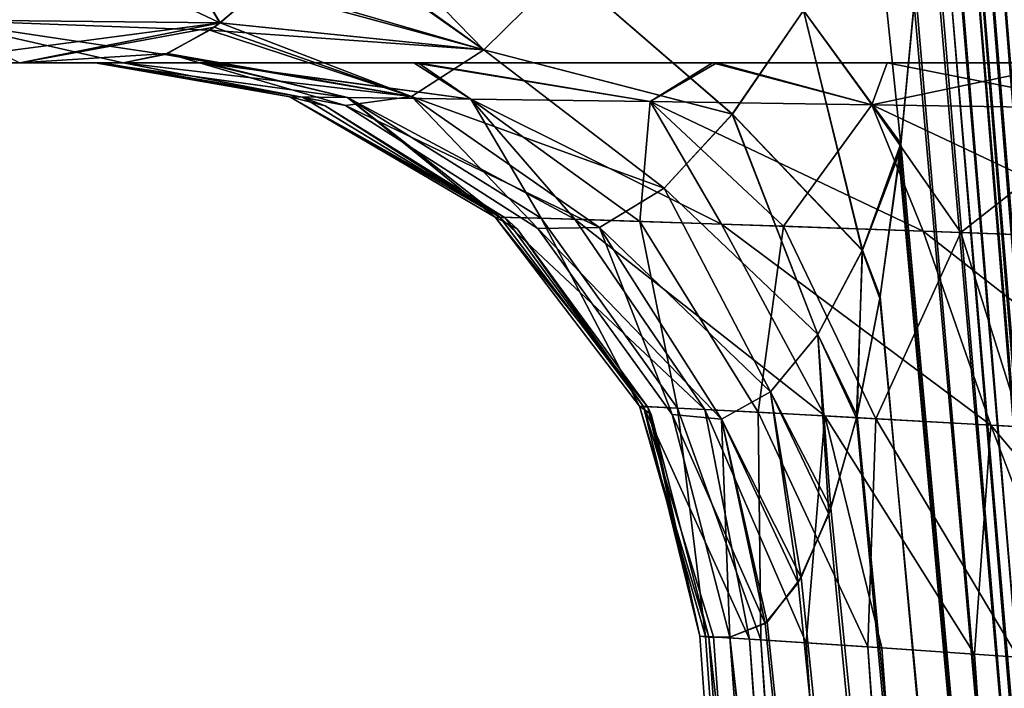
# Model space of a CAD drawing. Header units: millimetres. Extents: x -39 to 39, y -36 to 85.
# Tile 282 of 427: x -14.349 to -14.03, y 70.597 to 70.814. Entities that reach past the tile are written whole.
import ezdxf

# ---------------------------------------------------------------- set-up
doc = ezdxf.new("R2010")
doc.units = ezdxf.units.MM
doc.header["$LTSCALE"] = 65.185185
for name, color, linetype in [('4', 7, 'CONTINUOUS'), ('420', 7, 'CONTINUOUS'), ('451', 7, 'CONTINUOUS'), ('452', 7, 'CONTINUOUS'), ('581', 7, 'CONTINUOUS'), ('582', 7, 'CONTINUOUS'), ('6', 7, 'CONTINUOUS'), ('629', 7, 'CONTINUOUS'), ('630', 7, 'CONTINUOUS'), ('631', 7, 'CONTINUOUS'), ('632', 7, 'CONTINUOUS'), ('650', 7, 'CONTINUOUS'), ('651', 7, 'CONTINUOUS'), ('658', 7, 'CONTINUOUS'), ('659', 7, 'CONTINUOUS'), ('67', 7, 'CONTINUOUS'), ('675', 7, 'CONTINUOUS'), ('676', 7, 'CONTINUOUS'), ('69', 7, 'CONTINUOUS')]:
    doc.layers.add(name, color=color, linetype=linetype)

msp = doc.modelspace()

# ---------------------------------------------------------------- linework, layer by layer
at = {"layer": '4', "color": 7, "linetype": 'CONTINUOUS'}
for points in [[(-38.75, 0, 23), (38.75, 85, 23), (-38.75, 85, 23), (-38.75, 0, 23)], [(-38.75, 0, 23), (38.75, 0, 23), (38.75, 85, 23), (-38.75, 0, 23)]]:
    msp.add_3dface(points, dxfattribs=at)
at = {"layer": '420', "linetype": 'CONTINUOUS'}
for points in [[(-9.8763, 70.8, 7.60098), (-22.93897, 70.8, 7.28745), (-8.76103, 70.8, 7.28745), (-9.8763, 70.8, 7.60098)], [(-21.71915, 70.8, 7.62739), (-22.93897, 70.8, 7.28745), (-9.8763, 70.8, 7.60098), (-21.71915, 70.8, 7.62739)], [(-22.93897, 70.8, -7.28745), (-21.8237, 70.8, -7.60098), (-8.76103, 70.8, -7.28745), (-22.93897, 70.8, -7.28745)], [(-15.85, 70.8, -7.27619), (-22.93897, 70.8, -7.28745), (-8.76103, 70.8, -7.28745), (-15.85, 70.8, -7.27619)], [(-22.93897, 70.8, 7.28745), (-15.85, 70.8, 7.27619), (-8.76103, 70.8, 7.28745), (-22.93897, 70.8, 7.28745)], [(-21.8237, 70.8, -7.60098), (-20.57521, 70.8, -7.884), (-9.98085, 70.8, -7.62739), (-21.8237, 70.8, -7.60098)], [(-8.76103, 70.8, -7.28745), (-21.8237, 70.8, -7.60098), (-9.98085, 70.8, -7.62739), (-8.76103, 70.8, -7.28745)], [(-11.12479, 70.8, 7.884), (-21.71915, 70.8, 7.62739), (-9.8763, 70.8, 7.60098), (-11.12479, 70.8, 7.884)], [(-20.57521, 70.8, 7.884), (-21.71915, 70.8, 7.62739), (-11.12479, 70.8, 7.884), (-20.57521, 70.8, 7.884)], [(-9.98085, 70.8, -7.62739), (-20.57521, 70.8, -7.884), (-11.12479, 70.8, -7.884), (-9.98085, 70.8, -7.62739)], [(-20.57521, 70.8, -7.884), (-20.47358, 70.8, -7.9123), (-11.12479, 70.8, -7.884), (-20.57521, 70.8, -7.884)], [(-20.46757, 70.8, 7.9145), (-20.57521, 70.8, 7.884), (-11.22642, 70.8, 7.9123), (-20.46757, 70.8, 7.9145)], [(-11.22642, 70.8, 7.9123), (-20.57521, 70.8, 7.884), (-11.12479, 70.8, 7.884), (-11.22642, 70.8, 7.9123)], [(-11.12479, 70.8, -7.884), (-20.47358, 70.8, -7.9123), (-11.23243, 70.8, -7.9145), (-11.12479, 70.8, -7.884)], [(-20.47358, 70.8, -7.9123), (-20.46773, 70.8, -7.91444), (-11.23243, 70.8, -7.9145), (-20.47358, 70.8, -7.9123)], [(-11.23243, 70.8, -7.9145), (-20.46773, 70.8, -7.91444), (-11.23825, 70.8, -7.9167), (-11.23243, 70.8, -7.9145)], [(-20.46773, 70.8, -7.91444), (-20.36632, 70.8, -7.9617), (-11.23825, 70.8, -7.9167), (-20.46773, 70.8, -7.91444)], [(-11.23227, 70.8, 7.91444), (-20.46757, 70.8, 7.9145), (-11.22642, 70.8, 7.9123), (-11.23227, 70.8, 7.91444)], [(-20.46175, 70.8, 7.9167), (-20.46757, 70.8, 7.9145), (-11.23227, 70.8, 7.91444), (-20.46175, 70.8, 7.9167)], [(-11.33368, 70.8, 7.9617), (-20.46175, 70.8, 7.9167), (-11.23227, 70.8, 7.91444), (-11.33368, 70.8, 7.9617)], [(-20.36632, 70.8, 7.9617), (-20.46175, 70.8, 7.9167), (-11.33368, 70.8, 7.9617), (-20.36632, 70.8, 7.9617)], [(-20.36632, 70.8, -7.9617), (-19.51154, 70.8, -8.38921), (-11.33368, 70.8, -7.9617), (-20.36632, 70.8, -7.9617)], [(-11.23825, 70.8, -7.9167), (-20.36632, 70.8, -7.9617), (-11.33368, 70.8, -7.9617), (-11.23825, 70.8, -7.9167)], [(-12.18846, 70.8, 8.38921), (-20.36632, 70.8, 7.9617), (-11.33368, 70.8, 7.9617), (-12.18846, 70.8, 8.38921)], [(-19.51242, 70.8, 8.38883), (-20.36632, 70.8, 7.9617), (-12.18846, 70.8, 8.38921), (-19.51242, 70.8, 8.38883)], [(-18.61692, 70.8, 8.72524), (-19.51242, 70.8, 8.38883), (-12.18846, 70.8, 8.38921), (-18.61692, 70.8, 8.72524)], [(-19.51154, 70.8, -8.38921), (-18.61601, 70.8, -8.72553), (-13.08308, 70.8, -8.72524), (-19.51154, 70.8, -8.38921)], [(-12.18758, 70.8, -8.38883), (-19.51154, 70.8, -8.38921), (-13.08308, 70.8, -8.72524), (-12.18758, 70.8, -8.38883)], [(-11.33368, 70.8, -7.9617), (-19.51154, 70.8, -8.38921), (-12.18758, 70.8, -8.38883), (-11.33368, 70.8, -7.9617)], [(-17.69206, 70.8, 8.96619), (-18.61692, 70.8, 8.72524), (-14.00794, 70.8, 8.96619), (-17.69206, 70.8, 8.96619)], [(-14.00794, 70.8, 8.96619), (-18.61692, 70.8, 8.72524), (-13.08399, 70.8, 8.72553), (-14.00794, 70.8, 8.96619)], [(-13.08399, 70.8, 8.72553), (-18.61692, 70.8, 8.72524), (-12.18846, 70.8, 8.38921), (-13.08399, 70.8, 8.72553)], [(-18.61601, 70.8, -8.72553), (-17.69206, 70.8, -8.96619), (-13.08308, 70.8, -8.72524), (-18.61601, 70.8, -8.72553)], [(-13.08308, 70.8, -8.72524), (-17.69206, 70.8, -8.96619), (-14.00794, 70.8, -8.96619), (-13.08308, 70.8, -8.72524)], [(-17.69206, 70.8, -8.96619), (-17.57708, 70.8, -9.00894), (-14.00794, 70.8, -8.96619), (-17.69206, 70.8, -8.96619)], [(-14.12292, 70.8, 9.00894), (-17.69206, 70.8, 8.96619), (-14.00794, 70.8, 8.96619), (-14.12292, 70.8, 9.00894)], [(-17.63224, 70.8, 8.98341), (-17.69206, 70.8, 8.96619), (-14.12292, 70.8, 9.00894), (-17.63224, 70.8, 8.98341)], [(-17.57564, 70.8, 9.00975), (-17.63224, 70.8, 8.98341), (-14.12292, 70.8, 9.00894), (-17.57564, 70.8, 9.00975)], [(-14.06776, 70.8, -8.98341), (-17.57708, 70.8, -9.00894), (-14.12436, 70.8, -9.00975), (-14.06776, 70.8, -8.98341)], [(-14.00794, 70.8, -8.96619), (-17.57708, 70.8, -9.00894), (-14.06776, 70.8, -8.98341), (-14.00794, 70.8, -8.96619)], [(-17.57708, 70.8, -9.00894), (-17.48034, 70.8, -9.08448), (-14.12436, 70.8, -9.00975), (-17.57708, 70.8, -9.00894)], [(-17.47886, 70.8, 9.08607), (-17.57564, 70.8, 9.00975), (-14.21966, 70.8, 9.08448), (-17.47886, 70.8, 9.08607)], [(-14.21966, 70.8, 9.08448), (-17.57564, 70.8, 9.00975), (-14.12292, 70.8, 9.00894), (-14.21966, 70.8, 9.08448)], [(-14.12436, 70.8, -9.00975), (-17.48034, 70.8, -9.08448), (-14.22114, 70.8, -9.08607), (-14.12436, 70.8, -9.00975)], [(-17.48034, 70.8, -9.08448), (-17.41135, 70.8, -9.18514), (-14.22114, 70.8, -9.08607), (-17.48034, 70.8, -9.08448)], [(-17.4104, 70.8, 9.18714), (-17.47886, 70.8, 9.08607), (-14.28865, 70.8, 9.18514), (-17.4104, 70.8, 9.18714)], [(-14.28865, 70.8, 9.18514), (-17.47886, 70.8, 9.08607), (-14.21966, 70.8, 9.08448), (-14.28865, 70.8, 9.18514)], [(-14.22114, 70.8, -9.08607), (-17.41135, 70.8, -9.18514), (-14.2896, 70.8, -9.18714), (-14.22114, 70.8, -9.08607)], [(-17.41135, 70.8, -9.18514), (-17.37585, 70.8, -9.30279), (-14.2896, 70.8, -9.18714), (-17.41135, 70.8, -9.18514)], [(-17.37561, 70.8, 9.30451), (-17.4104, 70.8, 9.18714), (-14.32415, 70.8, 9.30279), (-17.37561, 70.8, 9.30451)], [(-14.32415, 70.8, 9.30279), (-17.4104, 70.8, 9.18714), (-14.28865, 70.8, 9.18514), (-14.32415, 70.8, 9.30279)], [(-14.32202, 70.8, -9.42654), (-17.37798, 70.8, -9.42654), (-17.35121, 70.8, -9.46448), (-14.32202, 70.8, -9.42654)], [(-14.32439, 70.8, -9.30451), (-17.37798, 70.8, -9.42654), (-14.32202, 70.8, -9.42654), (-14.32439, 70.8, -9.30451)], [(-17.37585, 70.8, -9.30279), (-17.37798, 70.8, -9.42654), (-14.32439, 70.8, -9.30451), (-17.37585, 70.8, -9.30279)], [(-17.37798, 70.8, 9.42654), (-17.37561, 70.8, 9.30451), (-14.32202, 70.8, 9.42654), (-17.37798, 70.8, 9.42654)], [(-14.34879, 70.8, 9.46448), (-17.37798, 70.8, 9.42654), (-14.32202, 70.8, 9.42654), (-14.34879, 70.8, 9.46448)], [(-14.2896, 70.8, -9.18714), (-17.37585, 70.8, -9.30279), (-14.32439, 70.8, -9.30451), (-14.2896, 70.8, -9.18714)], [(-14.32202, 70.8, 9.42654), (-17.37561, 70.8, 9.30451), (-14.32415, 70.8, 9.30279), (-14.32202, 70.8, 9.42654)], [(-17.31781, 70.8, -9.46555), (-14.34879, 70.8, -9.46448), (-17.35121, 70.8, -9.46448), (-17.31781, 70.8, -9.46555)], [(-14.34879, 70.8, -9.46448), (-14.32202, 70.8, -9.42654), (-17.35121, 70.8, -9.46448), (-14.34879, 70.8, -9.46448)], [(-14.38219, 70.8, -9.46556), (-14.34879, 70.8, -9.46448), (-17.31781, 70.8, -9.46555), (-14.38219, 70.8, -9.46556)], [(-8.69451, 70.8, -7.25773), (-15.85, 70.8, -7.27619), (-8.76103, 70.8, -7.28745), (-8.69451, 70.8, -7.25773)], [(-8.67443, 70.8, -7.24451), (-15.85, 70.8, -7.27619), (-8.69451, 70.8, -7.25773), (-8.67443, 70.8, -7.24451)], [(-8.6371, 70.8, -7.21282), (-15.85, 70.8, -7.27619), (-8.67443, 70.8, -7.24451), (-8.6371, 70.8, -7.21282)], [(-14.71176, 70.8, -7.1866), (-15.85, 70.8, -7.27619), (-8.6371, 70.8, -7.21282), (-14.71176, 70.8, -7.1866)], [(-15.85, 70.8, 7.27619), (-14.71176, 70.8, 7.1866), (-8.69462, 70.8, 7.25779), (-15.85, 70.8, 7.27619)], [(-8.76103, 70.8, 7.28745), (-15.85, 70.8, 7.27619), (-8.69462, 70.8, 7.25779), (-8.76103, 70.8, 7.28745)], [(-13.60154, 70.8, -6.92007), (-14.71176, 70.8, -7.1866), (-8.56255, 70.8, -7.08897), (-13.60154, 70.8, -6.92007)], [(-8.56255, 70.8, -7.08897), (-14.71176, 70.8, -7.1866), (-8.59221, 70.8, -7.15538), (-8.56255, 70.8, -7.08897)], [(-8.60601, 70.8, -7.1763), (-14.71176, 70.8, -7.1866), (-8.6371, 70.8, -7.21282), (-8.60601, 70.8, -7.1763)], [(-8.59221, 70.8, -7.15538), (-14.71176, 70.8, -7.1866), (-8.60601, 70.8, -7.1763), (-8.59221, 70.8, -7.15538)], [(-8.69462, 70.8, 7.25779), (-14.71176, 70.8, 7.1866), (-8.6737, 70.8, 7.24399), (-8.69462, 70.8, 7.25779)], [(-14.71176, 70.8, 7.1866), (-13.60154, 70.8, 6.92007), (-8.60549, 70.8, 7.17557), (-14.71176, 70.8, 7.1866)], [(-8.6737, 70.8, 7.24399), (-14.71176, 70.8, 7.1866), (-8.63718, 70.8, 7.2129), (-8.6737, 70.8, 7.24399)], [(-8.63718, 70.8, 7.2129), (-14.71176, 70.8, 7.1866), (-8.60549, 70.8, 7.17557), (-8.63718, 70.8, 7.2129)], [(-14.31526, 70.8, -9.46527), (-14.32202, 70.8, -9.42654), (-14.34879, 70.8, -9.46448), (-14.31526, 70.8, -9.46527)], [(-14.31526, 70.8, 9.46527), (-14.34879, 70.8, 9.46448), (-14.32202, 70.8, 9.42654), (-14.31526, 70.8, 9.46527)]]:
    msp.add_3dface(points, dxfattribs=at)
at = {"layer": '451', "linetype": 'CONTINUOUS'}
for points in [[(-14.06692, 72.01038, 10.29511), (-14.05029, 71.07908, 10.01181), (-13.70527, 66.72761, 10.2187), (-14.06692, 72.01038, 10.29511)], [(-14.05029, 71.07908, 10.01181), (-14.05077, 71.03305, 9.99039), (-13.70527, 66.72761, 10.2187), (-14.05029, 71.07908, 10.01181)], [(-14.05077, 71.03305, 9.99039), (-14.05127, 70.99932, 9.97378), (-13.70527, 66.72761, 10.2187), (-14.05077, 71.03305, 9.99039)], [(-14.05127, 70.99932, 9.97378), (-14.05154, 70.9856, 9.96668), (-13.70527, 66.72761, 10.2187), (-14.05127, 70.99932, 9.97378)], [(-14.05154, 70.9856, 9.96668), (-14.05283, 70.93583, 9.93904), (-13.70527, 66.72761, 10.2187), (-14.05154, 70.9856, 9.96668)], [(-14.05283, 70.93583, 9.93904), (-14.054, 70.90412, 9.91947), (-13.70527, 66.72761, 10.2187), (-14.05283, 70.93583, 9.93904)], [(-14.054, 70.90412, 9.91947), (-14.05507, 70.88094, 9.9039), (-13.70527, 66.72761, 10.2187), (-14.054, 70.90412, 9.91947)], [(-14.05507, 70.88094, 9.9039), (-14.05864, 70.82421, 9.8604), (-13.70527, 66.72761, 10.2187), (-14.05507, 70.88094, 9.9039)], [(-14.05864, 70.82421, 9.8604), (-14.06332, 70.77382, 9.81312), (-13.70527, 66.72761, 10.2187), (-14.05864, 70.82421, 9.8604)], [(-14.06332, 70.77382, 9.81312), (-14.06363, 70.77112, 9.81028), (-13.70527, 66.72761, 10.2187), (-14.06332, 70.77382, 9.81312)], [(-14.06363, 70.77112, 9.81028), (-14.07001, 70.7243, 9.75472), (-13.70527, 66.72761, 10.2187), (-14.06363, 70.77112, 9.81028)], [(-14.07001, 70.7243, 9.75472), (-14.07773, 70.68488, 9.69445), (-13.70527, 66.72761, 10.2187), (-14.07001, 70.7243, 9.75472)], [(-14.07773, 70.68488, 9.69445), (-14.08665, 70.65385, 9.63081), (-13.70527, 66.72761, 10.2187), (-14.07773, 70.68488, 9.69445)], [(-14.08665, 70.65385, 9.63081), (-14.09659, 70.63159, 9.56481), (-13.70527, 66.72761, 10.2187), (-14.08665, 70.65385, 9.63081)], [(-14.09659, 70.63159, 9.56481), (-14.10729, 70.61837, 9.49817), (-13.70527, 66.72761, 10.2187), (-14.09659, 70.63159, 9.56481)], [(-14.10729, 70.61837, 9.49817), (-14.11872, 70.61395, 9.43095), (-13.70527, 66.72761, 10.2187), (-14.10729, 70.61837, 9.49817)], [(-13.80401, 66.10758, 9.40132), (-14.11872, 70.61395, 9.43095), (-14.12549, 70.61395, 9.39221), (-13.80401, 66.10758, 9.40132)], [(-13.70527, 66.72761, 10.2187), (-14.11872, 70.61395, 9.43095), (-13.80401, 66.10758, 9.40132), (-13.70527, 66.72761, 10.2187)]]:
    msp.add_3dface(points, dxfattribs=at)
at = {"layer": '452', "linetype": 'CONTINUOUS'}
for points in [[(-14.06692, 72.01038, -10.29511), (-13.73437, 67.15386, -10.22532), (-14.07754, 71.83088, -10.16134), (-14.06692, 72.01038, -10.29511)], [(-14.07754, 71.83088, -10.16134), (-13.73437, 67.15386, -10.22532), (-14.08763, 71.66057, -10.03436), (-14.07754, 71.83088, -10.16134)], [(-14.08763, 71.66057, -10.03436), (-13.73437, 67.15386, -10.22532), (-14.06963, 71.3803, -10.0235), (-14.08763, 71.66057, -10.03436)], [(-13.73437, 67.15386, -10.22532), (-14.05029, 71.07907, -10.01181), (-14.06963, 71.3803, -10.0235), (-13.73437, 67.15386, -10.22532)], [(-14.05075, 71.03436, -9.99101), (-14.05029, 71.07907, -10.01181), (-13.73437, 67.15386, -10.22532), (-14.05075, 71.03436, -9.99101)], [(-14.05126, 70.99964, -9.97396), (-14.05075, 71.03436, -9.99101), (-13.73437, 67.15386, -10.22532), (-14.05126, 70.99964, -9.97396)], [(-14.05154, 70.98542, -9.96658), (-14.05126, 70.99964, -9.97396), (-13.73437, 67.15386, -10.22532), (-14.05154, 70.98542, -9.96658)], [(-14.053, 70.93069, -9.93599), (-14.05154, 70.98542, -9.96658), (-13.73437, 67.15386, -10.22532), (-14.053, 70.93069, -9.93599)], [(-14.05403, 70.90364, -9.9191), (-14.053, 70.93069, -9.93599), (-13.73437, 67.15386, -10.22532), (-14.05403, 70.90364, -9.9191)], [(-14.05545, 70.87373, -9.89883), (-14.05403, 70.90364, -9.9191), (-13.73437, 67.15386, -10.22532), (-14.05545, 70.87373, -9.89883)], [(-14.05905, 70.81897, -9.85592), (-14.05545, 70.87373, -9.89883), (-13.73437, 67.15386, -10.22532), (-14.05905, 70.81897, -9.85592)], [(-14.06335, 70.77358, -9.81286), (-14.05905, 70.81897, -9.85592), (-13.73437, 67.15386, -10.22532), (-14.06335, 70.77358, -9.81286)], [(-14.06393, 70.76846, -9.80745), (-14.06335, 70.77358, -9.81286), (-13.73437, 67.15386, -10.22532), (-14.06393, 70.76846, -9.80745)], [(-14.07011, 70.72365, -9.75385), (-14.06393, 70.76846, -9.80745), (-13.73437, 67.15386, -10.22532), (-14.07011, 70.72365, -9.75385)], [(-14.07753, 70.68577, -9.69601), (-14.07011, 70.72365, -9.75385), (-13.73437, 67.15386, -10.22532), (-14.07753, 70.68577, -9.69601)], [(-14.08599, 70.65573, -9.63532), (-14.07753, 70.68577, -9.69601), (-13.73437, 67.15386, -10.22532), (-14.08599, 70.65573, -9.63532)], [(-14.09564, 70.63327, -9.57095), (-14.08599, 70.65573, -9.63532), (-13.73437, 67.15386, -10.22532), (-14.09564, 70.63327, -9.57095)], [(-14.10666, 70.61889, -9.50199), (-14.09564, 70.63327, -9.57095), (-13.73437, 67.15386, -10.22532), (-14.10666, 70.61889, -9.50199)], [(-14.11872, 70.61395, -9.43095), (-14.10666, 70.61889, -9.50199), (-13.73437, 67.15386, -10.22532), (-14.11872, 70.61395, -9.43095)], [(-14.12549, 70.61395, -9.39221), (-14.11872, 70.61395, -9.43095), (-13.73437, 67.15386, -10.22532), (-14.12549, 70.61395, -9.39221)], [(-13.80401, 66.10755, -9.40132), (-14.12549, 70.61395, -9.39221), (-13.73437, 67.15386, -10.22532), (-13.80401, 66.10755, -9.40132)]]:
    msp.add_3dface(points, dxfattribs=at)
at = {"layer": '581', "linetype": 'CONTINUOUS'}
for points in [[(-14.37189, 70.85475, 9.63802), (-14.3768, 70.81396, 9.55583), (-14.28392, 70.81293, 9.55539), (-14.37189, 70.85475, 9.63802)], [(-14.37189, 70.85475, 9.63802), (-14.28392, 70.81293, 9.55539), (-14.30766, 70.85312, 9.63665), (-14.37189, 70.85475, 9.63802)], [(-14.28392, 70.81293, 9.55539), (-14.27102, 70.82394, 9.5878), (-14.30766, 70.85312, 9.63665), (-14.28392, 70.81293, 9.55539)], [(-14.3768, 70.81396, 9.55583), (-14.31526, 70.8, 9.46527), (-14.30173, 70.80265, 9.50604), (-14.3768, 70.81396, 9.55583)], [(-14.34879, 70.8, 9.46448), (-14.31526, 70.8, 9.46527), (-14.3768, 70.81396, 9.55583), (-14.34879, 70.8, 9.46448)], [(-14.28392, 70.81293, 9.55539), (-14.3768, 70.81396, 9.55583), (-14.28718, 70.81059, 9.54681), (-14.28392, 70.81293, 9.55539)], [(-14.28718, 70.81059, 9.54681), (-14.3768, 70.81396, 9.55583), (-14.30173, 70.80265, 9.50604), (-14.28718, 70.81059, 9.54681)]]:
    msp.add_3dface(points, dxfattribs=at)
at = {"layer": '582', "linetype": 'CONTINUOUS'}
for points in [[(-14.3768, 70.81396, -9.55583), (-14.3077, 70.85312, -9.63665), (-14.28388, 70.81297, -9.55553), (-14.3768, 70.81396, -9.55583)], [(-14.28388, 70.81297, -9.55553), (-14.3077, 70.85312, -9.63665), (-14.26982, 70.82507, -9.59063), (-14.28388, 70.81297, -9.55553)], [(-14.38219, 70.8, -9.46556), (-14.3768, 70.81396, -9.55583), (-14.28388, 70.81297, -9.55553), (-14.38219, 70.8, -9.46556)], [(-14.34879, 70.8, -9.46448), (-14.38219, 70.8, -9.46556), (-14.28388, 70.81297, -9.55553), (-14.34879, 70.8, -9.46448)], [(-14.34879, 70.8, -9.46448), (-14.28388, 70.81297, -9.55553), (-14.28576, 70.81159, -9.5506), (-14.34879, 70.8, -9.46448)], [(-14.34879, 70.8, -9.46448), (-14.28576, 70.81159, -9.5506), (-14.30093, 70.80296, -9.50837), (-14.34879, 70.8, -9.46448)], [(-14.31526, 70.8, -9.46527), (-14.34879, 70.8, -9.46448), (-14.30093, 70.80296, -9.50837), (-14.31526, 70.8, -9.46527)]]:
    msp.add_3dface(points, dxfattribs=at)
at = {"layer": '6', "color": 7, "linetype": 'CONTINUOUS'}
for points in [[(38.75, 0, -23), (-38.75, 85, -23), (38.75, 85, -23), (38.75, 0, -23)], [(38.75, 0, -23), (-38.75, 0, -23), (-38.75, 85, -23), (38.75, 0, -23)]]:
    msp.add_3dface(points, dxfattribs=at)
at = {"layer": '629', "linetype": 'CONTINUOUS'}
for points in [[(-13.73437, 67.15386, -10.22532), (-14.06692, 72.01038, -10.29511), (-14.04634, 72.011, -10.35493), (-13.73437, 67.15386, -10.22532)], [(-14.00814, 72.01296, -10.40533), (-13.36852, 62.1, -10.20309), (-14.04634, 72.011, -10.35493), (-14.00814, 72.01296, -10.40533)], [(-13.36852, 62.1, -10.20309), (-13.39033, 62.1, -10.14109), (-14.04634, 72.011, -10.35493), (-13.36852, 62.1, -10.20309)], [(-13.39033, 62.1, -10.14109), (-13.73437, 67.15386, -10.22532), (-14.04634, 72.011, -10.35493), (-13.39033, 62.1, -10.14109)]]:
    msp.add_3dface(points, dxfattribs=at)
at = {"layer": '630', "linetype": 'CONTINUOUS'}
for points in [[(-14.12403, 70.61408, -9.31603), (-14.12845, 70.61428, -9.35413), (-13.51878, 62.1, -9.3282), (-14.12403, 70.61408, -9.31603)], [(-14.12549, 70.61395, -9.39221), (-13.80401, 66.10755, -9.40132), (-14.12845, 70.61428, -9.35413), (-14.12549, 70.61395, -9.39221)], [(-13.80401, 66.10755, -9.40132), (-13.51957, 62.1, -9.40109), (-14.12845, 70.61428, -9.35413), (-13.80401, 66.10755, -9.40132)], [(-14.12845, 70.61428, -9.35413), (-13.51957, 62.1, -9.40109), (-13.51878, 62.1, -9.3282), (-14.12845, 70.61428, -9.35413)], [(-14.11237, 70.61337, -9.27949), (-14.12403, 70.61408, -9.31603), (-13.51878, 62.1, -9.3282), (-14.11237, 70.61337, -9.27949)], [(-14.09401, 70.61218, -9.246), (-14.11237, 70.61337, -9.27949), (-13.49136, 62.1, -9.25965), (-14.09401, 70.61218, -9.246)], [(-13.49136, 62.1, -9.25965), (-14.11237, 70.61337, -9.27949), (-13.51878, 62.1, -9.3282), (-13.49136, 62.1, -9.25965)], [(-14.06945, 70.61053, -9.21645), (-14.09401, 70.61218, -9.246), (-13.49136, 62.1, -9.25965), (-14.06945, 70.61053, -9.21645)], [(-14.03949, 70.60848, -9.19198), (-14.06945, 70.61053, -9.21645), (-13.44093, 62.1, -9.20572), (-14.03949, 70.60848, -9.19198)], [(-13.44093, 62.1, -9.20572), (-14.06945, 70.61053, -9.21645), (-13.49136, 62.1, -9.25965), (-13.44093, 62.1, -9.20572)], [(-14.00505, 70.6061, -9.17355), (-14.03949, 70.60848, -9.19198), (-13.44093, 62.1, -9.20572), (-14.00505, 70.6061, -9.17355)]]:
    msp.add_3dface(points, dxfattribs=at)
at = {"layer": '631', "linetype": 'CONTINUOUS'}
for points in [[(-14.06692, 72.01038, 10.29511), (-13.36842, 62.1, 10.20328), (-14.04634, 72.011, 10.35493), (-14.06692, 72.01038, 10.29511)], [(-14.04634, 72.011, 10.35493), (-13.36842, 62.1, 10.20328), (-14.00814, 72.01296, 10.40533), (-14.04634, 72.011, 10.35493)], [(-14.06692, 72.01038, 10.29511), (-13.70527, 66.72761, 10.2187), (-13.36842, 62.1, 10.20328), (-14.06692, 72.01038, 10.29511)]]:
    msp.add_3dface(points, dxfattribs=at)
at = {"layer": '632', "linetype": 'CONTINUOUS'}
for points in [[(-13.80401, 66.10758, 9.40132), (-14.12549, 70.61395, 9.39221), (-14.12657, 70.61422, 9.33033), (-13.80401, 66.10758, 9.40132)], [(-13.51957, 62.1, 9.40109), (-14.12657, 70.61422, 9.33033), (-13.51871, 62.1, 9.32783), (-13.51957, 62.1, 9.40109)], [(-13.51957, 62.1, 9.40109), (-13.80401, 66.10758, 9.40132), (-14.12657, 70.61422, 9.33033), (-13.51957, 62.1, 9.40109)], [(-14.12657, 70.61422, 9.33033), (-14.10874, 70.61314, 9.27151), (-13.51871, 62.1, 9.32783), (-14.12657, 70.61422, 9.33033)], [(-13.51871, 62.1, 9.32783), (-14.10874, 70.61314, 9.27151), (-13.49121, 62.1, 9.25941), (-13.51871, 62.1, 9.32783)], [(-14.10874, 70.61314, 9.27151), (-14.07408, 70.61084, 9.2212), (-13.49121, 62.1, 9.25941), (-14.10874, 70.61314, 9.27151)], [(-13.49121, 62.1, 9.25941), (-14.07408, 70.61084, 9.2212), (-13.44081, 62.1, 9.20563), (-13.49121, 62.1, 9.25941)], [(-14.07408, 70.61084, 9.2212), (-14.02547, 70.60752, 9.18343), (-13.44081, 62.1, 9.20563), (-14.07408, 70.61084, 9.2212)]]:
    msp.add_3dface(points, dxfattribs=at)
at = {"layer": '650', "linetype": 'CONTINUOUS'}
for points in [[(-14.32202, 70.8, 9.42654), (-14.32415, 70.8, 9.30279), (-14.25721, 70.78887, 9.41522), (-14.32202, 70.8, 9.42654)], [(-14.32415, 70.8, 9.30279), (-14.26129, 70.78897, 9.32967), (-14.25721, 70.78887, 9.41522), (-14.32415, 70.8, 9.30279)], [(-14.32415, 70.8, 9.30279), (-14.24259, 70.78877, 9.24613), (-14.26129, 70.78897, 9.32967), (-14.32415, 70.8, 9.30279)], [(-14.32415, 70.8, 9.30279), (-14.28865, 70.8, 9.18514), (-14.24259, 70.78877, 9.24613), (-14.32415, 70.8, 9.30279)], [(-14.28865, 70.8, 9.18514), (-14.2026, 70.78826, 9.17071), (-14.24259, 70.78877, 9.24613), (-14.28865, 70.8, 9.18514)], [(-14.28865, 70.8, 9.18514), (-14.21966, 70.8, 9.08448), (-14.2026, 70.78826, 9.17071), (-14.28865, 70.8, 9.18514)], [(-14.21966, 70.8, 9.08448), (-14.12292, 70.8, 9.00894), (-14.1445, 70.78747, 9.10875), (-14.21966, 70.8, 9.08448)], [(-14.21966, 70.8, 9.08448), (-14.1445, 70.78747, 9.10875), (-14.2026, 70.78826, 9.17071), (-14.21966, 70.8, 9.08448)], [(-14.12292, 70.8, 9.00894), (-14.07278, 70.78642, 9.06438), (-14.1445, 70.78747, 9.10875), (-14.12292, 70.8, 9.00894)], [(-14.12292, 70.8, 9.00894), (-14.00794, 70.8, 8.96619), (-14.07278, 70.78642, 9.06438), (-14.12292, 70.8, 9.00894)], [(-14.00794, 70.8, 8.96619), (-13.99272, 70.78517, 9.04023), (-14.07278, 70.78642, 9.06438), (-14.00794, 70.8, 8.96619)], [(-14.26129, 70.78897, 9.32967), (-14.19153, 70.74984, 9.40375), (-14.24982, 70.78608, 9.41392), (-14.26129, 70.78897, 9.32967)], [(-14.24259, 70.78877, 9.24613), (-14.19479, 70.75005, 9.33532), (-14.26129, 70.78897, 9.32967), (-14.24259, 70.78877, 9.24613)], [(-14.19479, 70.75005, 9.33532), (-14.19153, 70.74984, 9.40375), (-14.26129, 70.78897, 9.32967), (-14.19479, 70.75005, 9.33532)], [(-14.25721, 70.78887, 9.41522), (-14.26129, 70.78897, 9.32967), (-14.24982, 70.78608, 9.41392), (-14.25721, 70.78887, 9.41522)], [(-14.17983, 70.74965, 9.26849), (-14.19479, 70.75005, 9.33532), (-14.24259, 70.78877, 9.24613), (-14.17983, 70.74965, 9.26849)], [(-14.2026, 70.78826, 9.17071), (-14.17983, 70.74965, 9.26849), (-14.24259, 70.78877, 9.24613), (-14.2026, 70.78826, 9.17071)], [(-14.14785, 70.74864, 9.20813), (-14.17983, 70.74965, 9.26849), (-14.2026, 70.78826, 9.17071), (-14.14785, 70.74864, 9.20813)], [(-14.1445, 70.78747, 9.10875), (-14.14785, 70.74864, 9.20813), (-14.2026, 70.78826, 9.17071), (-14.1445, 70.78747, 9.10875)], [(-14.10135, 70.74708, 9.1585), (-14.14785, 70.74864, 9.20813), (-14.1445, 70.78747, 9.10875), (-14.10135, 70.74708, 9.1585)], [(-14.07278, 70.78642, 9.06438), (-14.10135, 70.74708, 9.1585), (-14.1445, 70.78747, 9.10875), (-14.07278, 70.78642, 9.06438)], [(-14.0439, 70.74506, 9.1229), (-14.10135, 70.74708, 9.1585), (-14.07278, 70.78642, 9.06438), (-14.0439, 70.74506, 9.1229)], [(-13.99272, 70.78517, 9.04023), (-14.0439, 70.74506, 9.1229), (-14.07278, 70.78642, 9.06438), (-13.99272, 70.78517, 9.04023)], [(-13.99272, 70.78517, 9.04023), (-13.97974, 70.7427, 9.10345), (-14.0439, 70.74506, 9.1229), (-13.99272, 70.78517, 9.04023)], [(-14.19153, 70.74984, 9.40375), (-14.19479, 70.75005, 9.33532), (-14.18766, 70.74627, 9.40307), (-14.19153, 70.74984, 9.40375)], [(-14.14795, 70.68875, 9.33929), (-14.14532, 70.68846, 9.39568), (-14.19479, 70.75005, 9.33532), (-14.14795, 70.68875, 9.33929)], [(-14.17983, 70.74965, 9.26849), (-14.14795, 70.68875, 9.33929), (-14.19479, 70.75005, 9.33532), (-14.17983, 70.74965, 9.26849)], [(-14.19479, 70.75005, 9.33532), (-14.14532, 70.68846, 9.39568), (-14.18766, 70.74627, 9.40307), (-14.19479, 70.75005, 9.33532)], [(-14.13573, 70.68819, 9.2842), (-14.14795, 70.68875, 9.33929), (-14.17983, 70.74965, 9.26849), (-14.13573, 70.68819, 9.2842)], [(-14.14785, 70.74864, 9.20813), (-14.13573, 70.68819, 9.2842), (-14.17983, 70.74965, 9.26849), (-14.14785, 70.74864, 9.20813)], [(-14.10135, 70.74708, 9.1585), (-14.10958, 70.68683, 9.23428), (-14.14785, 70.74864, 9.20813), (-14.10135, 70.74708, 9.1585)], [(-14.10958, 70.68683, 9.23428), (-14.13573, 70.68819, 9.2842), (-14.14785, 70.74864, 9.20813), (-14.10958, 70.68683, 9.23428)], [(-14.07144, 70.68474, 9.19297), (-14.10958, 70.68683, 9.23428), (-14.10135, 70.74708, 9.1585), (-14.07144, 70.68474, 9.19297)], [(-14.0439, 70.74506, 9.1229), (-14.07144, 70.68474, 9.19297), (-14.10135, 70.74708, 9.1585), (-14.0439, 70.74506, 9.1229)], [(-14.02412, 70.68206, 9.163), (-14.07144, 70.68474, 9.19297), (-14.0439, 70.74506, 9.1229), (-14.02412, 70.68206, 9.163)], [(-13.97974, 70.7427, 9.10345), (-14.02412, 70.68206, 9.163), (-14.0439, 70.74506, 9.1229), (-13.97974, 70.7427, 9.10345)], [(-14.12657, 70.61422, 9.33033), (-14.12549, 70.61395, 9.39221), (-14.14795, 70.68875, 9.33929), (-14.12657, 70.61422, 9.33033)], [(-14.14795, 70.68875, 9.33929), (-14.12549, 70.61395, 9.39221), (-14.1442, 70.6861, 9.39548), (-14.14795, 70.68875, 9.33929)], [(-14.13573, 70.68819, 9.2842), (-14.12657, 70.61422, 9.33033), (-14.14795, 70.68875, 9.33929), (-14.13573, 70.68819, 9.2842)], [(-14.14532, 70.68846, 9.39568), (-14.14795, 70.68875, 9.33929), (-14.1442, 70.6861, 9.39548), (-14.14532, 70.68846, 9.39568)], [(-14.10958, 70.68683, 9.23428), (-14.10874, 70.61314, 9.27151), (-14.13573, 70.68819, 9.2842), (-14.10958, 70.68683, 9.23428)], [(-14.10874, 70.61314, 9.27151), (-14.12657, 70.61422, 9.33033), (-14.13573, 70.68819, 9.2842), (-14.10874, 70.61314, 9.27151)], [(-14.07144, 70.68474, 9.19297), (-14.07408, 70.61084, 9.2212), (-14.10958, 70.68683, 9.23428), (-14.07144, 70.68474, 9.19297)], [(-14.07408, 70.61084, 9.2212), (-14.10874, 70.61314, 9.27151), (-14.10958, 70.68683, 9.23428), (-14.07408, 70.61084, 9.2212)], [(-14.02547, 70.60752, 9.18343), (-14.07408, 70.61084, 9.2212), (-14.07144, 70.68474, 9.19297), (-14.02547, 70.60752, 9.18343)], [(-14.02412, 70.68206, 9.163), (-14.02547, 70.60752, 9.18343), (-14.07144, 70.68474, 9.19297), (-14.02412, 70.68206, 9.163)]]:
    msp.add_3dface(points, dxfattribs=at)
at = {"layer": '651', "linetype": 'CONTINUOUS'}
for points in [[(-14.25283, 70.84256, 9.62836), (-14.27102, 70.82394, 9.5878), (-14.19844, 70.80421, 9.58874), (-14.25283, 70.84256, 9.62836)], [(-14.25283, 70.84256, 9.62836), (-14.19844, 70.80421, 9.58874), (-14.17212, 70.83023, 9.65644), (-14.25283, 70.84256, 9.62836)], [(-14.19844, 70.80421, 9.58874), (-14.11792, 70.78338, 9.66955), (-14.17212, 70.83023, 9.65644), (-14.19844, 70.80421, 9.58874)], [(-14.11792, 70.78338, 9.66955), (-14.09482, 70.81698, 9.74773), (-14.17212, 70.83023, 9.65644), (-14.11792, 70.78338, 9.66955)], [(-14.06332, 70.77382, 9.81312), (-14.05864, 70.82421, 9.8604), (-14.09482, 70.81698, 9.74773), (-14.06332, 70.77382, 9.81312)], [(-14.27102, 70.82394, 9.5878), (-14.28392, 70.81293, 9.55539), (-14.19844, 70.80421, 9.58874), (-14.27102, 70.82394, 9.5878)], [(-14.11792, 70.78338, 9.66955), (-14.07581, 70.73931, 9.73586), (-14.09482, 70.81698, 9.74773), (-14.11792, 70.78338, 9.66955)], [(-14.07581, 70.73931, 9.73586), (-14.06332, 70.77382, 9.81312), (-14.09482, 70.81698, 9.74773), (-14.07581, 70.73931, 9.73586)], [(-14.28392, 70.81293, 9.55539), (-14.28718, 70.81059, 9.54681), (-14.19844, 70.80421, 9.58874), (-14.28392, 70.81293, 9.55539)], [(-14.28718, 70.81059, 9.54681), (-14.30173, 70.80265, 9.50604), (-14.22186, 70.78909, 9.52061), (-14.28718, 70.81059, 9.54681)], [(-14.28718, 70.81059, 9.54681), (-14.22186, 70.78909, 9.52061), (-14.19844, 70.80421, 9.58874), (-14.28718, 70.81059, 9.54681)], [(-14.30173, 70.80265, 9.50604), (-14.31526, 70.8, 9.46527), (-14.22186, 70.78909, 9.52061), (-14.30173, 70.80265, 9.50604)], [(-14.22186, 70.78909, 9.52061), (-14.14002, 70.75938, 9.59279), (-14.19844, 70.80421, 9.58874), (-14.22186, 70.78909, 9.52061)], [(-14.14002, 70.75938, 9.59279), (-14.11792, 70.78338, 9.66955), (-14.19844, 70.80421, 9.58874), (-14.14002, 70.75938, 9.59279)], [(-14.31526, 70.8, 9.46527), (-14.24319, 70.78614, 9.45269), (-14.22186, 70.78909, 9.52061), (-14.31526, 70.8, 9.46527)], [(-14.24319, 70.78614, 9.45269), (-14.16098, 70.74666, 9.51668), (-14.22186, 70.78909, 9.52061), (-14.24319, 70.78614, 9.45269)], [(-14.16098, 70.74666, 9.51668), (-14.14002, 70.75938, 9.59279), (-14.22186, 70.78909, 9.52061), (-14.16098, 70.74666, 9.51668)], [(-14.18095, 70.74632, 9.44182), (-14.16098, 70.74666, 9.51668), (-14.24319, 70.78614, 9.45269), (-14.18095, 70.74632, 9.44182)], [(-14.14002, 70.75938, 9.59279), (-14.09021, 70.71205, 9.65957), (-14.11792, 70.78338, 9.66955), (-14.14002, 70.75938, 9.59279)], [(-14.09021, 70.71205, 9.65957), (-14.07581, 70.73931, 9.73586), (-14.11792, 70.78338, 9.66955), (-14.09021, 70.71205, 9.65957)], [(-14.06363, 70.77112, 9.81028), (-14.06332, 70.77382, 9.81312), (-14.07581, 70.73931, 9.73586), (-14.06363, 70.77112, 9.81028)], [(-14.07001, 70.7243, 9.75472), (-14.06363, 70.77112, 9.81028), (-14.07581, 70.73931, 9.73586), (-14.07001, 70.7243, 9.75472)], [(-14.16098, 70.74666, 9.51668), (-14.10556, 70.69348, 9.58367), (-14.14002, 70.75938, 9.59279), (-14.16098, 70.74666, 9.51668)], [(-14.10556, 70.69348, 9.58367), (-14.09021, 70.71205, 9.65957), (-14.14002, 70.75938, 9.59279), (-14.10556, 70.69348, 9.58367)], [(-14.18095, 70.74632, 9.44182), (-14.12139, 70.68461, 9.50832), (-14.16098, 70.74666, 9.51668), (-14.18095, 70.74632, 9.44182)], [(-14.13743, 70.6861, 9.43422), (-14.12139, 70.68461, 9.50832), (-14.18095, 70.74632, 9.44182), (-14.13743, 70.6861, 9.43422)], [(-14.12139, 70.68461, 9.50832), (-14.10556, 70.69348, 9.58367), (-14.16098, 70.74666, 9.51668), (-14.12139, 70.68461, 9.50832)], [(-14.09021, 70.71205, 9.65957), (-14.07773, 70.68488, 9.69445), (-14.07581, 70.73931, 9.73586), (-14.09021, 70.71205, 9.65957)], [(-14.07773, 70.68488, 9.69445), (-14.07001, 70.7243, 9.75472), (-14.07581, 70.73931, 9.73586), (-14.07773, 70.68488, 9.69445)], [(-14.10556, 70.69348, 9.58367), (-14.08665, 70.65385, 9.63081), (-14.09021, 70.71205, 9.65957), (-14.10556, 70.69348, 9.58367)], [(-14.08665, 70.65385, 9.63081), (-14.07773, 70.68488, 9.69445), (-14.09021, 70.71205, 9.65957), (-14.08665, 70.65385, 9.63081)], [(-14.12139, 70.68461, 9.50832), (-14.09659, 70.63159, 9.56481), (-14.10556, 70.69348, 9.58367), (-14.12139, 70.68461, 9.50832)], [(-14.09659, 70.63159, 9.56481), (-14.08665, 70.65385, 9.63081), (-14.10556, 70.69348, 9.58367), (-14.09659, 70.63159, 9.56481)], [(-14.13743, 70.6861, 9.43422), (-14.10729, 70.61837, 9.49817), (-14.12139, 70.68461, 9.50832), (-14.13743, 70.6861, 9.43422)], [(-14.11872, 70.61395, 9.43095), (-14.10729, 70.61837, 9.49817), (-14.13743, 70.6861, 9.43422), (-14.11872, 70.61395, 9.43095)], [(-14.10729, 70.61837, 9.49817), (-14.09659, 70.63159, 9.56481), (-14.12139, 70.68461, 9.50832), (-14.10729, 70.61837, 9.49817)]]:
    msp.add_3dface(points, dxfattribs=at)
at = {"layer": '658', "linetype": 'CONTINUOUS'}
for points in [[(-14.32439, 70.8, -9.30451), (-14.26129, 70.78897, -9.32967), (-14.24259, 70.78877, -9.24613), (-14.32439, 70.8, -9.30451)], [(-14.32439, 70.8, -9.30451), (-14.32202, 70.8, -9.42654), (-14.26129, 70.78897, -9.32967), (-14.32439, 70.8, -9.30451)], [(-14.2896, 70.8, -9.18714), (-14.32439, 70.8, -9.30451), (-14.24259, 70.78877, -9.24613), (-14.2896, 70.8, -9.18714)], [(-14.32202, 70.8, -9.42654), (-14.25721, 70.78887, -9.41522), (-14.26129, 70.78897, -9.32967), (-14.32202, 70.8, -9.42654)], [(-14.2896, 70.8, -9.18714), (-14.24259, 70.78877, -9.24613), (-14.2026, 70.78826, -9.17071), (-14.2896, 70.8, -9.18714)], [(-14.22114, 70.8, -9.08607), (-14.2896, 70.8, -9.18714), (-14.2026, 70.78826, -9.17071), (-14.22114, 70.8, -9.08607)], [(-14.22114, 70.8, -9.08607), (-14.2026, 70.78826, -9.17071), (-14.1445, 70.78747, -9.10875), (-14.22114, 70.8, -9.08607)], [(-14.12436, 70.8, -9.00975), (-14.22114, 70.8, -9.08607), (-14.1445, 70.78747, -9.10875), (-14.12436, 70.8, -9.00975)], [(-14.12436, 70.8, -9.00975), (-14.1445, 70.78747, -9.10875), (-14.07278, 70.78642, -9.06439), (-14.12436, 70.8, -9.00975)], [(-14.06776, 70.8, -8.98341), (-14.12436, 70.8, -9.00975), (-14.07278, 70.78642, -9.06439), (-14.06776, 70.8, -8.98341)], [(-13.99272, 70.78517, -9.04023), (-14.06776, 70.8, -8.98341), (-14.07278, 70.78642, -9.06439), (-13.99272, 70.78517, -9.04023)], [(-14.00794, 70.8, -8.96619), (-14.06776, 70.8, -8.98341), (-13.99272, 70.78517, -9.04023), (-14.00794, 70.8, -8.96619)], [(-14.26129, 70.78897, -9.32967), (-14.19324, 70.75002, -9.32166), (-14.24259, 70.78877, -9.24613), (-14.26129, 70.78897, -9.32967)], [(-14.25721, 70.78887, -9.41522), (-14.19324, 70.75002, -9.32166), (-14.26129, 70.78897, -9.32967), (-14.25721, 70.78887, -9.41522)], [(-14.24982, 70.78608, -9.41392), (-14.19324, 70.75002, -9.32166), (-14.25721, 70.78887, -9.41522), (-14.24982, 70.78608, -9.41392)], [(-14.19153, 70.74984, -9.40375), (-14.19324, 70.75002, -9.32166), (-14.24982, 70.78608, -9.41392), (-14.19153, 70.74984, -9.40375)], [(-14.24259, 70.78877, -9.24613), (-14.16897, 70.74931, -9.24331), (-14.2026, 70.78826, -9.17071), (-14.24259, 70.78877, -9.24613)], [(-14.19324, 70.75002, -9.32166), (-14.16897, 70.74931, -9.24331), (-14.24259, 70.78877, -9.24613), (-14.19324, 70.75002, -9.32166)], [(-14.16897, 70.74931, -9.24331), (-14.12148, 70.74776, -9.17683), (-14.2026, 70.78826, -9.17071), (-14.16897, 70.74931, -9.24331)], [(-14.2026, 70.78826, -9.17071), (-14.12148, 70.74776, -9.17683), (-14.1445, 70.78747, -9.10875), (-14.2026, 70.78826, -9.17071)], [(-14.12148, 70.74776, -9.17683), (-14.05607, 70.7455, -9.12878), (-14.1445, 70.78747, -9.10875), (-14.12148, 70.74776, -9.17683)], [(-14.1445, 70.78747, -9.10875), (-14.05607, 70.7455, -9.12878), (-14.07278, 70.78642, -9.06439), (-14.1445, 70.78747, -9.10875)], [(-14.05607, 70.7455, -9.12878), (-13.97974, 70.7427, -9.10345), (-14.07278, 70.78642, -9.06439), (-14.05607, 70.7455, -9.12878)], [(-13.97974, 70.7427, -9.10345), (-13.99272, 70.78517, -9.04023), (-14.07278, 70.78642, -9.06439), (-13.97974, 70.7427, -9.10345)], [(-14.19324, 70.75002, -9.32166), (-14.12686, 70.68774, -9.26341), (-14.16897, 70.74931, -9.24331), (-14.19324, 70.75002, -9.32166)], [(-14.19153, 70.74984, -9.40375), (-14.14668, 70.6887, -9.32805), (-14.19324, 70.75002, -9.32166), (-14.19153, 70.74984, -9.40375)], [(-14.14668, 70.6887, -9.32805), (-14.12686, 70.68774, -9.26341), (-14.19324, 70.75002, -9.32166), (-14.14668, 70.6887, -9.32805)], [(-14.18766, 70.74627, -9.40307), (-14.14668, 70.6887, -9.32805), (-14.19153, 70.74984, -9.40375), (-14.18766, 70.74627, -9.40307)], [(-14.12686, 70.68774, -9.26341), (-14.08797, 70.68566, -9.20827), (-14.16897, 70.74931, -9.24331), (-14.12686, 70.68774, -9.26341)], [(-14.16897, 70.74931, -9.24331), (-14.08797, 70.68566, -9.20827), (-14.12148, 70.74776, -9.17683), (-14.16897, 70.74931, -9.24331)], [(-14.08797, 70.68566, -9.20827), (-14.03417, 70.68264, -9.16798), (-14.12148, 70.74776, -9.17683), (-14.08797, 70.68566, -9.20827)], [(-14.12148, 70.74776, -9.17683), (-14.03417, 70.68264, -9.16798), (-14.05607, 70.7455, -9.12878), (-14.12148, 70.74776, -9.17683)], [(-14.14532, 70.68846, -9.39568), (-14.14668, 70.6887, -9.32805), (-14.18766, 70.74627, -9.40307), (-14.14532, 70.68846, -9.39568)], [(-14.03417, 70.68264, -9.16798), (-13.97096, 70.67895, -9.14619), (-14.05607, 70.7455, -9.12878), (-14.03417, 70.68264, -9.16798)], [(-13.97096, 70.67895, -9.14619), (-13.97974, 70.7427, -9.10345), (-14.05607, 70.7455, -9.12878), (-13.97096, 70.67895, -9.14619)], [(-14.14668, 70.6887, -9.32805), (-14.11237, 70.61337, -9.27949), (-14.12686, 70.68774, -9.26341), (-14.14668, 70.6887, -9.32805)], [(-14.12403, 70.61408, -9.31603), (-14.11237, 70.61337, -9.27949), (-14.14668, 70.6887, -9.32805), (-14.12403, 70.61408, -9.31603)], [(-14.14532, 70.68846, -9.39568), (-14.12845, 70.61428, -9.35413), (-14.14668, 70.6887, -9.32805), (-14.14532, 70.68846, -9.39568)], [(-14.12845, 70.61428, -9.35413), (-14.12403, 70.61408, -9.31603), (-14.14668, 70.6887, -9.32805), (-14.12845, 70.61428, -9.35413)], [(-14.1442, 70.6861, -9.39548), (-14.12845, 70.61428, -9.35413), (-14.14532, 70.68846, -9.39568), (-14.1442, 70.6861, -9.39548)], [(-14.12686, 70.68774, -9.26341), (-14.09401, 70.61218, -9.246), (-14.08797, 70.68566, -9.20827), (-14.12686, 70.68774, -9.26341)], [(-14.11237, 70.61337, -9.27949), (-14.09401, 70.61218, -9.246), (-14.12686, 70.68774, -9.26341), (-14.11237, 70.61337, -9.27949)], [(-14.12549, 70.61395, -9.39221), (-14.12845, 70.61428, -9.35413), (-14.1442, 70.6861, -9.39548), (-14.12549, 70.61395, -9.39221)], [(-14.09401, 70.61218, -9.246), (-14.06945, 70.61053, -9.21645), (-14.08797, 70.68566, -9.20827), (-14.09401, 70.61218, -9.246)], [(-14.06945, 70.61053, -9.21645), (-14.03949, 70.60848, -9.19198), (-14.08797, 70.68566, -9.20827), (-14.06945, 70.61053, -9.21645)], [(-14.08797, 70.68566, -9.20827), (-14.03949, 70.60848, -9.19198), (-14.03417, 70.68264, -9.16798), (-14.08797, 70.68566, -9.20827)], [(-14.03949, 70.60848, -9.19198), (-14.00505, 70.6061, -9.17355), (-14.03417, 70.68264, -9.16798), (-14.03949, 70.60848, -9.19198)], [(-13.96769, 70.60349, -9.16207), (-13.97096, 70.67895, -9.14619), (-14.03417, 70.68264, -9.16798), (-13.96769, 70.60349, -9.16207)], [(-14.00505, 70.6061, -9.17355), (-13.96769, 70.60349, -9.16207), (-14.03417, 70.68264, -9.16798), (-14.00505, 70.6061, -9.17355)]]:
    msp.add_3dface(points, dxfattribs=at)
at = {"layer": '659', "linetype": 'CONTINUOUS'}
for points in [[(-14.07214, 70.85798, -9.82956), (-14.06335, 70.77358, -9.81286), (-14.09484, 70.81694, -9.74764), (-14.07214, 70.85798, -9.82956)], [(-14.05905, 70.81897, -9.85592), (-14.06335, 70.77358, -9.81286), (-14.07214, 70.85798, -9.82956), (-14.05905, 70.81897, -9.85592)], [(-14.25234, 70.84309, -9.62938), (-14.2446, 70.85167, -9.6449), (-14.19844, 70.80421, -9.58874), (-14.25234, 70.84309, -9.62938)], [(-14.19844, 70.80421, -9.58874), (-14.2446, 70.85167, -9.6449), (-14.17212, 70.83023, -9.65643), (-14.19844, 70.80421, -9.58874)], [(-14.26982, 70.82507, -9.59063), (-14.25234, 70.84309, -9.62938), (-14.19844, 70.80421, -9.58874), (-14.26982, 70.82507, -9.59063)], [(-14.19844, 70.80421, -9.58874), (-14.17212, 70.83023, -9.65643), (-14.11794, 70.78336, -9.66949), (-14.19844, 70.80421, -9.58874)], [(-14.17212, 70.83023, -9.65643), (-14.09484, 70.81694, -9.74764), (-14.11794, 70.78336, -9.66949), (-14.17212, 70.83023, -9.65643)], [(-14.28388, 70.81297, -9.55553), (-14.26982, 70.82507, -9.59063), (-14.19844, 70.80421, -9.58874), (-14.28388, 70.81297, -9.55553)], [(-14.09484, 70.81694, -9.74764), (-14.07585, 70.73921, -9.73562), (-14.11794, 70.78336, -9.66949), (-14.09484, 70.81694, -9.74764)], [(-14.06335, 70.77358, -9.81286), (-14.07585, 70.73921, -9.73562), (-14.09484, 70.81694, -9.74764), (-14.06335, 70.77358, -9.81286)], [(-14.30093, 70.80296, -9.50837), (-14.28576, 70.81159, -9.5506), (-14.22186, 70.7891, -9.52062), (-14.30093, 70.80296, -9.50837)], [(-14.28576, 70.81159, -9.5506), (-14.28388, 70.81297, -9.55553), (-14.22186, 70.7891, -9.52062), (-14.28576, 70.81159, -9.5506)], [(-14.22186, 70.7891, -9.52062), (-14.28388, 70.81297, -9.55553), (-14.19844, 70.80421, -9.58874), (-14.22186, 70.7891, -9.52062)], [(-14.31526, 70.8, -9.46527), (-14.30093, 70.80296, -9.50837), (-14.2432, 70.78614, -9.45269), (-14.31526, 70.8, -9.46527)], [(-14.2432, 70.78614, -9.45269), (-14.30093, 70.80296, -9.50837), (-14.22186, 70.7891, -9.52062), (-14.2432, 70.78614, -9.45269)], [(-14.22186, 70.7891, -9.52062), (-14.19844, 70.80421, -9.58874), (-14.14003, 70.75937, -9.59275), (-14.22186, 70.7891, -9.52062)], [(-14.19844, 70.80421, -9.58874), (-14.11794, 70.78336, -9.66949), (-14.14003, 70.75937, -9.59275), (-14.19844, 70.80421, -9.58874)], [(-14.2432, 70.78614, -9.45269), (-14.22186, 70.7891, -9.52062), (-14.18095, 70.74633, -9.44182), (-14.2432, 70.78614, -9.45269)], [(-14.22186, 70.7891, -9.52062), (-14.14003, 70.75937, -9.59275), (-14.16098, 70.74666, -9.51666), (-14.22186, 70.7891, -9.52062)], [(-14.18095, 70.74633, -9.44182), (-14.22186, 70.7891, -9.52062), (-14.16098, 70.74666, -9.51666), (-14.18095, 70.74633, -9.44182)], [(-14.11794, 70.78336, -9.66949), (-14.09025, 70.71199, -9.65939), (-14.14003, 70.75937, -9.59275), (-14.11794, 70.78336, -9.66949)], [(-14.07585, 70.73921, -9.73562), (-14.09025, 70.71199, -9.65939), (-14.11794, 70.78336, -9.66949), (-14.07585, 70.73921, -9.73562)], [(-14.06335, 70.77358, -9.81286), (-14.07011, 70.72365, -9.75385), (-14.07585, 70.73921, -9.73562), (-14.06335, 70.77358, -9.81286)], [(-14.06335, 70.77358, -9.81286), (-14.06393, 70.76846, -9.80745), (-14.07011, 70.72365, -9.75385), (-14.06335, 70.77358, -9.81286)], [(-14.14003, 70.75937, -9.59275), (-14.10559, 70.69346, -9.58356), (-14.16098, 70.74666, -9.51666), (-14.14003, 70.75937, -9.59275)], [(-14.09025, 70.71199, -9.65939), (-14.10559, 70.69346, -9.58356), (-14.14003, 70.75937, -9.59275), (-14.09025, 70.71199, -9.65939)], [(-14.13743, 70.6861, -9.43422), (-14.18095, 70.74633, -9.44182), (-14.16098, 70.74666, -9.51666), (-14.13743, 70.6861, -9.43422)], [(-14.12141, 70.68461, -9.50826), (-14.13743, 70.6861, -9.43422), (-14.16098, 70.74666, -9.51666), (-14.12141, 70.68461, -9.50826)], [(-14.10559, 70.69346, -9.58356), (-14.12141, 70.68461, -9.50826), (-14.16098, 70.74666, -9.51666), (-14.10559, 70.69346, -9.58356)], [(-14.07585, 70.73921, -9.73562), (-14.07753, 70.68577, -9.69601), (-14.09025, 70.71199, -9.65939), (-14.07585, 70.73921, -9.73562)], [(-14.07011, 70.72365, -9.75385), (-14.07753, 70.68577, -9.69601), (-14.07585, 70.73921, -9.73562), (-14.07011, 70.72365, -9.75385)], [(-14.09025, 70.71199, -9.65939), (-14.08599, 70.65573, -9.63532), (-14.10559, 70.69346, -9.58356), (-14.09025, 70.71199, -9.65939)], [(-14.07753, 70.68577, -9.69601), (-14.08599, 70.65573, -9.63532), (-14.09025, 70.71199, -9.65939), (-14.07753, 70.68577, -9.69601)], [(-14.10559, 70.69346, -9.58356), (-14.09564, 70.63327, -9.57095), (-14.12141, 70.68461, -9.50826), (-14.10559, 70.69346, -9.58356)], [(-14.08599, 70.65573, -9.63532), (-14.09564, 70.63327, -9.57095), (-14.10559, 70.69346, -9.58356), (-14.08599, 70.65573, -9.63532)], [(-14.12141, 70.68461, -9.50826), (-14.11872, 70.61395, -9.43095), (-14.13743, 70.6861, -9.43422), (-14.12141, 70.68461, -9.50826)], [(-14.10666, 70.61889, -9.50199), (-14.11872, 70.61395, -9.43095), (-14.12141, 70.68461, -9.50826), (-14.10666, 70.61889, -9.50199)], [(-14.09564, 70.63327, -9.57095), (-14.10666, 70.61889, -9.50199), (-14.12141, 70.68461, -9.50826), (-14.09564, 70.63327, -9.57095)]]:
    msp.add_3dface(points, dxfattribs=at)
at = {"layer": '67', "color": 7, "linetype": 'CONTINUOUS'}
for points in [[(-37.14247, 80.4, 20.89247), (37.14247, 80.4, 20.89247), (-36.94822, 21.7676, 20.89247), (-37.14247, 80.4, 20.89247)], [(-36.94822, 21.7676, 20.89247), (37.14247, 80.4, 20.89247), (-36.86, 21.81068, 20.89247), (-36.94822, 21.7676, 20.89247)], [(-36.86, 21.81068, 20.89247), (37.14247, 80.4, 20.89247), (-36.76292, 21.82549, 20.89247), (-36.86, 21.81068, 20.89247)], [(-36.76292, 21.82549, 20.89247), (37.14247, 80.4, 20.89247), (36.76292, 21.82549, 20.89247), (-36.76292, 21.82549, 20.89247)]]:
    msp.add_3dface(points, dxfattribs=at)
at = {"layer": '675', "linetype": 'CONTINUOUS'}
for points in [[(-14.29805, 71.49503, 7.09012), (-14.71176, 70.8, 7.1866), (-14.817, 71.52653, 7.18327), (-14.29805, 71.49503, 7.09012)], [(-13.77895, 71.4583, 6.95723), (-14.71176, 70.8, 7.1866), (-14.29805, 71.49503, 7.09012), (-13.77895, 71.4583, 6.95723)], [(-13.60154, 70.8, 6.92007), (-14.71176, 70.8, 7.1866), (-13.77895, 71.4583, 6.95723), (-13.60154, 70.8, 6.92007)]]:
    msp.add_3dface(points, dxfattribs=at)
at = {"layer": '676', "linetype": 'CONTINUOUS'}
for points in [[(-14.81825, 71.52659, -7.18344), (-14.71176, 70.8, -7.1866), (-14.29292, 71.49468, -7.089), (-14.81825, 71.52659, -7.18344)], [(-14.71176, 70.8, -7.1866), (-13.60154, 70.8, -6.92007), (-14.29292, 71.49468, -7.089), (-14.71176, 70.8, -7.1866)], [(-14.29292, 71.49468, -7.089), (-13.60154, 70.8, -6.92007), (-13.77443, 71.45797, -6.95589), (-14.29292, 71.49468, -7.089)]]:
    msp.add_3dface(points, dxfattribs=at)
at = {"layer": '69', "color": 7, "linetype": 'CONTINUOUS'}
for points in [[(37.14247, 80.4, -20.89247), (-37.14247, 80.4, -20.89247), (36.94822, 21.7676, -20.89247), (37.14247, 80.4, -20.89247)], [(36.76292, 21.82549, -20.89247), (-37.14247, 80.4, -20.89247), (-36.76292, 21.82549, -20.89247), (36.76292, 21.82549, -20.89247)], [(36.86, 21.81068, -20.89247), (-37.14247, 80.4, -20.89247), (36.76292, 21.82549, -20.89247), (36.86, 21.81068, -20.89247)], [(36.94822, 21.7676, -20.89247), (-37.14247, 80.4, -20.89247), (36.86, 21.81068, -20.89247), (36.94822, 21.7676, -20.89247)]]:
    msp.add_3dface(points, dxfattribs=at)

doc.saveas('drawing.dxf')
